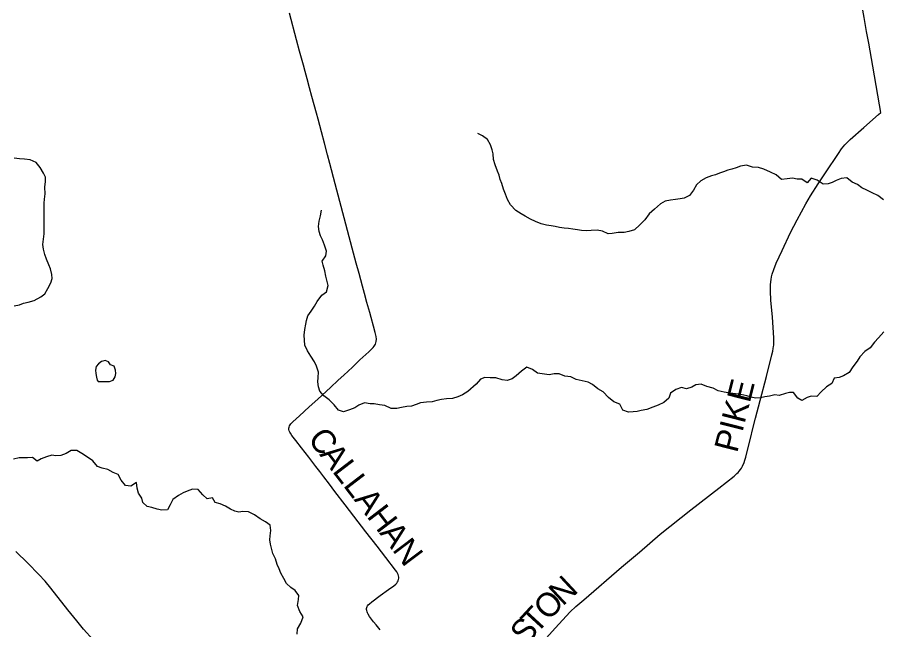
# Model space of a CAD drawing. Extents: x 1410790 to 1770854, y 566777 to 831614.
# Drawn here: x 1666001 to 1676844, y 712791 to 720482 of the extents above; entities that cross this region are included whole.
import ezdxf

# ---------------------------------------------------------------- set-up
doc = ezdxf.new("R2010")
doc.units = 0
for name, color, linetype in [('GM_X_County_Road', 7, 'Continuous'), ('GM_X_County_Road_Text', 7, 'Continuous'), ('GM_X_Minor_Lake', 7, 'Continuous'), ('GM_X_Minor_River', 7, 'Continuous'), ('GM_X_Township_Road', 7, 'Continuous'), ('GM_X_Township_Road_Text', 7, 'Continuous')]:
    doc.layers.add(name, color=color, linetype=linetype)

msp = doc.modelspace()

# ---------------------------------------------------------------- linework, layer by layer
at = {"layer": 'GM_X_County_Road'}
for points in [[(1676846, 719286), (1676830, 719381), (1676788, 719623), (1676744, 719866), (1676693, 720156), (1676666, 720302), (1676636, 720479), (1676608, 720641), (1676591, 720738), (1676557, 720931), (1676508, 721206), (1676457, 721497), (1676432, 721642), (1676398, 721836), (1676364, 722030), (1676355, 722077)], [(1672645, 712690), (1672756, 712810), (1672946, 713014), (1673016, 713082), (1673116, 713168), (1673588, 713575), (1673813, 713766), (1674076, 713989), (1674461, 714295), (1674810, 714568), (1675003, 714720), (1675037, 714751), (1675052, 714765), (1675068, 714782), (1675083, 714801), (1675096, 714821), (1675109, 714846), (1675128, 714892), (1675137, 714921), (1675148, 714957), (1675158, 714996), (1675208, 715194), (1675240, 715318), (1675273, 715448), (1675331, 715670), (1675410, 715972), (1675478, 716243), (1675488, 716290), (1675494, 716321), (1675498, 716346), (1675500, 716363), (1675501, 716389), (1675500, 716455), (1675483, 716717), (1675465, 716930), (1675459, 717044), (1675461, 717126), (1675468, 717190), (1675473, 717221), (1675481, 717254), (1675500, 717316), (1675531, 717392), (1675607, 717555), (1675713, 717777), (1675795, 717938), (1675905, 718140), (1675962, 718239), (1676058, 718391), (1676149, 718528), (1676313, 718773), (1676353, 718828), (1676371, 718853), (1676392, 718878), (1676413, 718902), (1676434, 718923), (1676460, 718948), (1676632, 719099), (1676817, 719261), (1676846, 719286)], [(1666953, 712665), (1666833, 712800), (1666750, 712902), (1666636, 713041), (1666423, 713312), (1666351, 713401), (1666274, 713486), (1666135, 713625), (1665983, 713774)]]:
    msp.add_lwpolyline(points, dxfattribs=at)
at = {"layer": 'GM_X_Minor_Lake'}
for points in [[(1667076, 716163), (1667061, 716159), (1667021, 716131), (1666990, 716095), (1666984, 716049), (1666986, 716009), (1666995, 715963), (1667005, 715923), (1667017, 715906)], [(1667017, 715906), (1667061, 715906), (1667109, 715908), (1667161, 715909), (1667207, 715923), (1667232, 715965), (1667240, 716009), (1667234, 716051), (1667217, 716099), (1667171, 716118), (1667149, 716154), (1667103, 716170), (1667076, 716163)]]:
    msp.add_lwpolyline(points, dxfattribs=at)
at = {"layer": 'GM_X_Minor_River'}
for points in [[(1671963, 718819), (1671945, 718881), (1671908, 718946), (1671844, 718994), (1671784, 719023)], [(1676878, 718191), (1676806, 718245), (1676736, 718278), (1676670, 718309), (1676608, 718339), (1676554, 718380), (1676487, 718412), (1676417, 718465), (1676347, 718455), (1676286, 718430), (1676236, 718406), (1676184, 718388), (1676120, 718385), (1676044, 718437), (1675972, 718462), (1675922, 718402), (1675854, 718447), (1675796, 718447), (1675734, 718460), (1675668, 718454), (1675598, 718443), (1675532, 718503), (1675460, 718538), (1675378, 718575), (1675308, 718597), (1675234, 718598), (1675160, 718624), (1675084, 718611), (1675030, 718589), (1674976, 718576), (1674925, 718560), (1674871, 718542), (1674821, 718523), (1674771, 718505), (1674721, 718489), (1674654, 718464), (1674584, 718428), (1674529, 718379), (1674491, 718311), (1674444, 718245), (1674376, 718209), (1674326, 718200), (1674268, 718194), (1674203, 718187), (1674137, 718173), (1674077, 718137), (1674002, 718070), (1673938, 718012), (1673881, 717939), (1673820, 717875), (1673754, 717811), (1673680, 717790), (1673623, 717780), (1673545, 717781), (1673471, 717765), (1673421, 717764), (1673349, 717794), (1673283, 717809), (1673207, 717803), (1673145, 717800), (1673085, 717806), (1673035, 717811), (1672979, 717821), (1672923, 717828), (1672869, 717834), (1672809, 717842), (1672757, 717853), (1672707, 717861), (1672649, 717870), (1672579, 717886), (1672509, 717917), (1672447, 717947), (1672381, 717986), (1672329, 718014), (1672260, 718057), (1672194, 718126), (1672158, 718192), (1672131, 718261), (1672107, 718323), (1672086, 718393), (1672066, 718443), (1672051, 718498), (1672033, 718548), (1672002, 718628), (1671982, 718695), (1671979, 718765), (1671963, 718819)], [(1665961, 716857), (1666031, 716872), (1666081, 716890), (1666140, 716905), (1666214, 716927), (1666298, 716972), (1666349, 717008), (1666385, 717076), (1666422, 717146), (1666438, 717200), (1666435, 717252), (1666419, 717324), (1666398, 717375), (1666368, 717443), (1666349, 717501), (1666331, 717568), (1666323, 717630), (1666332, 717696), (1666337, 717762), (1666337, 717814), (1666340, 717892), (1666338, 717944), (1666340, 718147), (1666344, 718199), (1666350, 718265), (1666347, 718347), (1666354, 718419), (1666354, 718473), (1666330, 718526), (1666289, 718594), (1666239, 718659), (1666165, 718691), (1666091, 718698), (1666029, 718704), (1665963, 718711)], [(1669916, 715678), (1669850, 715728), (1669800, 715785), (1669785, 715839), (1669775, 715905), (1669780, 715957), (1669782, 716026), (1669759, 716100), (1669735, 716154), (1669689, 716227), (1669646, 716295), (1669614, 716364), (1669609, 716426), (1669605, 716490), (1669612, 716560), (1669625, 716626), (1669633, 716676), (1669651, 716732), (1669690, 716790), (1669732, 716854), (1669767, 716914), (1669824, 716991), (1669884, 717033), (1669905, 717113), (1669889, 717179), (1669876, 717230), (1669862, 717298), (1669843, 717368), (1669829, 717418), (1669874, 717484), (1669886, 717546), (1669859, 717619), (1669835, 717685), (1669811, 717739), (1669792, 717792), (1669786, 717854), (1669791, 717920), (1669809, 717990), (1669822, 718058)], [(1676883, 716533), (1676816, 716456), (1676765, 716400), (1676713, 716332), (1676644, 716284), (1676580, 716219), (1676547, 716163), (1676495, 716091), (1676446, 716023), (1676376, 715980)], [(1676376, 715980), (1676323, 715960), (1676261, 715949), (1676229, 715885), (1676162, 715843), (1676096, 715779), (1676041, 715718), (1675971, 715724), (1675919, 715707), (1675852, 715671), (1675801, 715699), (1675749, 715770), (1675697, 715770), (1675647, 715759), (1675570, 715733), (1675514, 715742), (1675448, 715722), (1675388, 715716), (1675336, 715703), (1675272, 715699), (1675216, 715712), (1675162, 715726), (1675088, 715745), (1675022, 715755), (1674952, 715762), (1674876, 715774), (1674802, 715791), (1674738, 715824), (1674660, 715844), (1674588, 715873), (1674524, 715865), (1674474, 715838), (1674407, 715816), (1674343, 715831), (1674273, 715809), (1674205, 715763), (1674182, 715697), (1674120, 715644), (1674051, 715612), (1673983, 715587), (1673907, 715557), (1673836, 715542), (1673786, 715530), (1673736, 715526), (1673676, 715523), (1673606, 715549), (1673567, 715622), (1673491, 715653), (1673425, 715709), (1673357, 715778), (1673290, 715816), (1673224, 715869), (1673170, 715899), (1673094, 715918), (1673020, 715935), (1672952, 715965), (1672878, 715976), (1672806, 716006), (1672742, 716003), (1672680, 715993), (1672536, 716011), (1672472, 716059), (1672400, 716090), (1672334, 716038), (1672265, 715980), (1672215, 715943), (1672155, 715919), (1672089, 715930), (1672011, 715954), (1671941, 715953), (1671873, 715957), (1671820, 715936), (1671762, 715874), (1671661, 715783), (1671594, 715739), (1671534, 715715), (1671466, 715696), (1671390, 715691), (1671328, 715681), (1671271, 715669), (1671211, 715652), (1671141, 715648), (1671065, 715639), (1671011, 715619), (1670952, 715600), (1670894, 715594), (1670828, 715581), (1670768, 715567), (1670698, 715568), (1670616, 715608), (1670548, 715617), (1670482, 715627), (1670432, 715628), (1670362, 715640), (1670290, 715611), (1670239, 715577), (1670173, 715552), (1670099, 715528), (1670033, 715549), (1669981, 715617), (1669916, 715678)], [(1669518, 712734), (1669520, 712804), (1669563, 712874), (1669590, 712952), (1669550, 713022), (1669521, 713095), (1669531, 713171), (1669538, 713223), (1669490, 713285), (1669438, 713320), (1669381, 713370), (1669347, 713435), (1669312, 713501), (1669288, 713554), (1669264, 713612), (1669245, 713680), (1669211, 713747), (1669200, 713797), (1669180, 713867), (1669171, 713921), (1669179, 713971), (1669186, 714037), (1669178, 714102), (1669118, 714144), (1669051, 714183), (1668981, 714232), (1668907, 714270), (1668835, 714275), (1668783, 714269), (1668733, 714278), (1668679, 714306), (1668615, 714341), (1668551, 714371), (1668485, 714388), (1668454, 714448), (1668386, 714433), (1668332, 714483), (1668272, 714550), (1668200, 714558), (1668136, 714531), (1668086, 714511), (1668025, 714475), (1667955, 714426), (1667922, 714360), (1667888, 714298), (1667818, 714293), (1667760, 714307), (1667692, 714326), (1667634, 714338), (1667576, 714387), (1667566, 714443), (1667523, 714505), (1667505, 714570), (1667498, 714638), (1667427, 714594), (1667361, 714603), (1667304, 714671), (1667270, 714740), (1667206, 714764), (1667139, 714803), (1667067, 714820), (1667009, 714840), (1666951, 714911), (1666885, 714957), (1666814, 715006), (1666750, 715042), (1666680, 715043), (1666615, 715003), (1666549, 714980), (1666487, 714976), (1666437, 714981), (1666369, 714963), (1666302, 714938), (1666252, 714906), (1666194, 714952), (1666128, 714951), (1666078, 714949), (1666026, 714950)], [(1666026, 714950), (1665954, 714932)]]:
    msp.add_lwpolyline(points, dxfattribs=at)
at = {"layer": 'GM_X_Township_Road'}
msp.add_lwpolyline([(1670557, 712791), (1670506, 712854), (1670474, 712892), (1670426, 712959), (1670407, 712985), (1670398, 713002), (1670393, 713016), (1670389, 713032), (1670387, 713046), (1670387, 713057), (1670390, 713070), (1670395, 713082), (1670401, 713092), (1670409, 713102), (1670426, 713118), (1670453, 713140), (1670558, 713219), (1670664, 713296), (1670731, 713344), (1670756, 713365), (1670767, 713377), (1670777, 713391), (1670784, 713405), (1670790, 713421), (1670792, 713437), (1670792, 713453), (1670789, 713469), (1670785, 713485), (1670778, 713500), (1670766, 713518), (1670751, 713541), (1670630, 713696), (1670519, 713839), (1670379, 714021), (1670228, 714215), (1670118, 714359), (1669989, 714528), (1669920, 714620), (1669851, 714712), (1669801, 714777), (1669751, 714842), (1669662, 714959), (1669572, 715076), (1669501, 715167), (1669451, 715232), (1669432, 715259), (1669424, 715273), (1669417, 715288), (1669413, 715304), (1669411, 715320), (1669414, 715336), (1669419, 715351), (1669427, 715365), (1669437, 715378), (1669460, 715402), (1669546, 715479), (1669668, 715589), (1669777, 715688), (1669933, 715833), (1670029, 715923), (1670101, 715989), (1670209, 716090), (1670305, 716179), (1670414, 716279), (1670450, 716313), (1670472, 716337), (1670482, 716350), (1670491, 716364), (1670499, 716378), (1670505, 716393), (1670509, 716409), (1670511, 716441), (1670508, 716474), (1670497, 716522), (1670475, 716601), (1670445, 716712), (1670427, 716775), (1670391, 716901), (1670361, 717012), (1670336, 717107), (1670293, 717266), (1670259, 717392), (1670207, 717582), (1670147, 717804), (1670105, 717963), (1670051, 718169), (1669993, 718392), (1669927, 718645), (1669897, 718756), (1669859, 718899), (1669821, 719042), (1669778, 719200), (1669757, 719279), (1669702, 719486), (1669672, 719596), (1669642, 719707), (1669616, 719802), (1669594, 719881), (1669547, 720055), (1669508, 720198), (1669420, 720531)], dxfattribs=at)

# ---------------------------------------------------------------- texts
at = {"layer": 'GM_X_County_Road_Text'}
for s, rotation, p in [('PIKE', 75.7459, (1675040, 715002)), ('N', 42.9956, (1672850, 713079)), ('O', 46.2699, (1672671, 712892)), ('T', 47.3311, (1672520, 712728)), ('S', 47.3392, (1672383, 712579))]:
    msp.add_text(s, height=300, rotation=rotation, dxfattribs=at).set_placement(p)
at = {"layer": 'GM_X_Township_Road_Text'}
for s, rotation, p in [('C', 307.4296, (1669639, 715185)), ('A', 307.4316, (1669789, 714990)), ('L', 307.4296, (1669949, 714780)), ('L', 307.4318, (1670086, 714602)), ('A', 307.4309, (1670222, 714424)), ('H', 307.4309, (1670382, 714214)), ('A', 307.4229, (1670543, 714004)), ('N', 306.9522, (1670703, 713795))]:
    msp.add_text(s, height=300, rotation=rotation, dxfattribs=at).set_placement(p)

doc.saveas('drawing.dxf')
